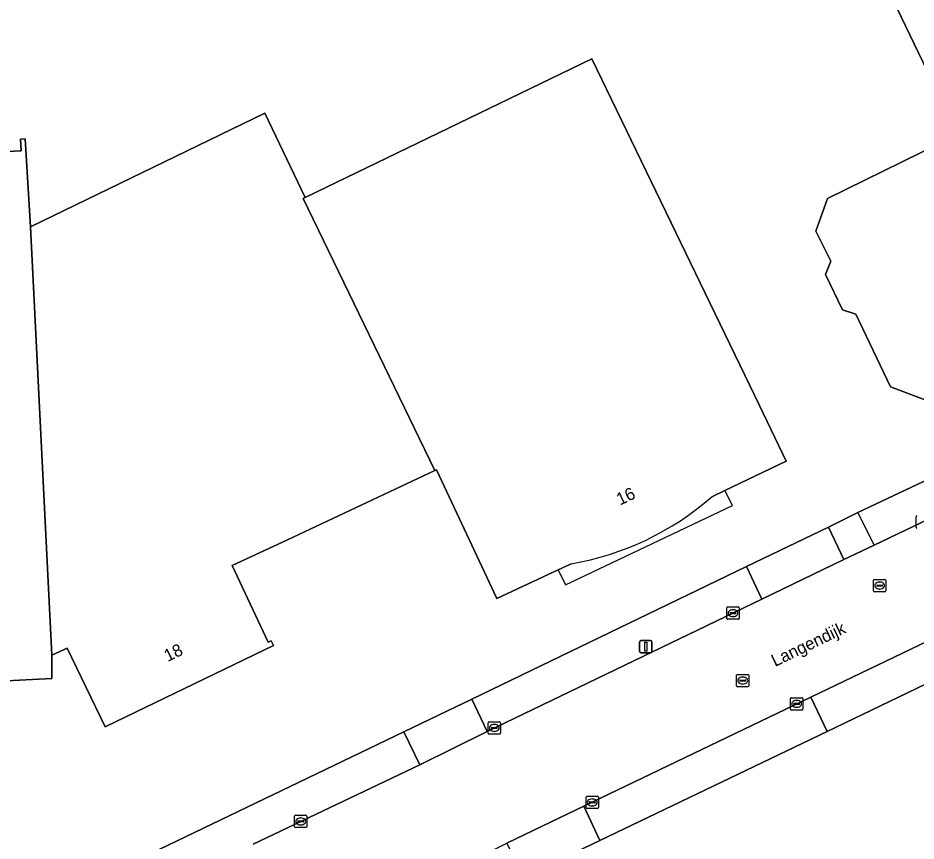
# Model space of a CAD drawing. Extents: x 157692 to 159674, y 381452 to 383291.
# Drawn here: x 158001.5 to 158074.3, y 381645.5 to 381712.2 of the extents above; entities that cross this region are included whole.
import ezdxf

# ---------------------------------------------------------------- set-up
doc = ezdxf.new("R2010")
doc.units = 0
for name, color, linetype in [('IMGEO_Erf', 7, 'Continuous'), ('IMGEO_Kolk', 7, 'Continuous'), ('IMGEO_Lichtmast', 7, 'Continuous'), ('IMGEO_Openbare_ruimte_label', 7, 'Continuous'), ('IMGEO_Pand', 7, 'Continuous'), ('IMGEO_Pand_nummerreeks', 7, 'Continuous'), ('IMGEO_Pand_overbouw', 7, 'Continuous'), ('IMGEO_Rijbaan_lokaal_gesloten', 7, 'Continuous'), ('IMGEO_Rioolput', 7, 'Continuous'), ('IMGEO_Voetpad_open', 7, 'Continuous')]:
    doc.layers.add(name, color=color, linetype=linetype)

msp = doc.modelspace()

# ---------------------------------------------------------------- linework, layer by layer
at = {"layer": 'IMGEO_Erf'}
for points in [[(158006.881, 381609.083), (158005.905, 381627.867), (158005.466, 381636.382), (158005.223, 381641.106), (158032.78, 381654.365), (158038.282, 381657.004), (158060.573, 381667.757), (158067.21, 381670.951), (158069.612, 381672.132), (158075.377, 381674.875), (158095.213, 381684.451), (158107.373, 381690.341), (158121.318, 381697.1), (158122.884, 381701.311), (158109.399, 381729.267), (158106.88, 381734.578), (158102.545, 381743.606), (158102.331, 381744.049), (158099.751, 381749.471), (158099.496, 381750), (158086.302, 381777.417), (158083.311, 381783.632), (158080.659, 381789.142)], [(158074.971, 381681.307), (158072.255, 381682.327), (158069.45, 381688.221), (158068.353, 381688.589), (158066.99, 381691.456), (158067.407, 381692.537), (158066.203, 381694.951), (158067.138, 381697.606), (158077.722, 381702.786), (158066.42, 381726.297), (158070.933, 381728.483), (158075.432, 381730.662)], [(158000, 381701.397), (158001.728, 381701.484), (158001.681, 381702.423), (158002.051, 381702.441), (158002.497, 381695.321), (158021.493, 381704.527), (158024.769, 381697.677), (158048.021, 381708.923), (158061.617, 381680.814)], [(158137.271, 381671.678), (158129.914, 381668.401), (158128.877, 381667.939), (158123.046, 381679.741), (158122.425, 381680.998), (158119.708, 381679.687), (158113.537, 381676.714), (158077.956, 381659.612), (158067.113, 381654.391), (158048.673, 381645.551), (158046.691, 381644.601), (158042.438, 381642.559), (158040.595, 381641.674), (158025.192, 381634.25)], [(158061.617, 381680.814), (158063.794, 381676.312), (158058.824, 381673.928), (158057.758, 381673.417)], [(158046.342, 381667.987), (158045.289, 381667.494), (158040.308, 381665.161), (158035.422, 381675.594), (158035.299, 381675.536), (158023.323, 381669.928), (158018.85, 381667.833), (158021.76, 381661.62), (158022.012, 381661.736), (158022.19, 381661.369), (158008.55, 381654.76), (158005.461, 381661.15), (158004.204, 381660.579), (158004.209, 381658.684), (158000, 381658.475)]]:
    msp.add_lwpolyline(points, dxfattribs=at)
msp.add_arc((158042.456, 381690.872), 23.213, 279.63682, 311.23921, dxfattribs=at)
at = {"layer": 'IMGEO_Kolk'}
for p, q in [((158074.323, 381670.949), (158074.323, 381671.801)), ((158058.972, 381663.554), (158058.972, 381664.406)), ((158059.047, 381664.48), (158059.899, 381664.48)), ((158059.231, 381663.974), (158059.231, 381663.986)), ((158059.669, 381663.937), (158059.271, 381663.937)), ((158059.274, 381664.023), (158059.672, 381664.023)), ((158059.46, 381664.26), (158059.485, 381664.26)), ((158059.715, 381663.986), (158059.715, 381663.974)), ((158059.973, 381664.406), (158059.973, 381663.554)), ((158059.899, 381663.48), (158059.047, 381663.48)), ((158059.483, 381663.7), (158059.458, 381663.7)), ((158064.136, 381656.198), (158064.136, 381657.05)), ((158064.211, 381657.124), (158065.063, 381657.124)), ((158064.395, 381656.618), (158064.395, 381656.63)), ((158064.833, 381656.581), (158064.435, 381656.581)), ((158064.438, 381656.667), (158064.836, 381656.667)), ((158064.624, 381656.904), (158064.649, 381656.904)), ((158064.879, 381656.63), (158064.879, 381656.618)), ((158065.137, 381657.05), (158065.137, 381656.198)), ((158065.063, 381656.124), (158064.211, 381656.124)), ((158064.647, 381656.344), (158064.622, 381656.344)), ((158039.611, 381654.246), (158039.611, 381655.098)), ((158039.686, 381655.172), (158040.538, 381655.172)), ((158040.612, 381655.098), (158040.612, 381654.246)), ((158039.87, 381654.666), (158039.87, 381654.678)), ((158040.308, 381654.629), (158039.91, 381654.629)), ((158039.913, 381654.715), (158040.311, 381654.715)), ((158040.122, 381654.392), (158040.097, 381654.392)), ((158040.099, 381654.952), (158040.124, 381654.952)), ((158040.354, 381654.678), (158040.354, 381654.666)), ((158040.538, 381654.172), (158039.686, 381654.172)), ((158047.554, 381648.207), (158047.554, 381649.059)), ((158047.629, 381649.133), (158048.481, 381649.133)), ((158047.813, 381648.627), (158047.813, 381648.639)), ((158048.251, 381648.59), (158047.853, 381648.59)), ((158047.856, 381648.676), (158048.254, 381648.676)), ((158048.042, 381648.913), (158048.067, 381648.913)), ((158048.297, 381648.639), (158048.297, 381648.627)), ((158048.555, 381649.059), (158048.555, 381648.207)), ((158048.481, 381648.133), (158047.629, 381648.133)), ((158048.065, 381648.353), (158048.04, 381648.353)), ((158023.907, 381646.663), (158023.907, 381647.515)), ((158023.982, 381647.589), (158024.834, 381647.589)), ((158024.166, 381647.083), (158024.166, 381647.095)), ((158024.209, 381647.132), (158024.607, 381647.132)), ((158024.395, 381647.369), (158024.42, 381647.369)), ((158024.65, 381647.095), (158024.65, 381647.083)), ((158024.908, 381647.515), (158024.908, 381646.663)), ((158024.834, 381646.589), (158023.982, 381646.589)), ((158024.604, 381647.046), (158024.206, 381647.046)), ((158024.418, 381646.809), (158024.393, 381646.809))]:
    msp.add_line(p, q, dxfattribs=at)
for points in [[(158074.323, 381670.949), (158074.323, 381671.801)], [(158058.972, 381663.554), (158058.972, 381664.406)], [(158059.047, 381664.48), (158059.899, 381664.48)], [(158059.973, 381664.406), (158059.973, 381663.554)], [(158059.899, 381663.48), (158059.047, 381663.48)], [(158064.136, 381656.198), (158064.136, 381657.05)], [(158064.211, 381657.124), (158065.063, 381657.124)], [(158065.137, 381657.05), (158065.137, 381656.198)], [(158065.063, 381656.124), (158064.211, 381656.124)], [(158039.611, 381654.246), (158039.611, 381655.098)], [(158039.686, 381655.172), (158040.538, 381655.172)], [(158040.612, 381655.098), (158040.612, 381654.246)], [(158040.538, 381654.172), (158039.686, 381654.172)], [(158047.554, 381648.207), (158047.554, 381649.059)], [(158047.629, 381649.133), (158048.481, 381649.133)], [(158048.555, 381649.059), (158048.555, 381648.207)], [(158048.481, 381648.133), (158047.629, 381648.133)], [(158023.907, 381646.663), (158023.907, 381647.515)], [(158023.982, 381647.589), (158024.834, 381647.589)], [(158024.908, 381647.515), (158024.908, 381646.663)], [(158024.834, 381646.589), (158023.982, 381646.589)]]:
    msp.add_lwpolyline(points, dxfattribs=at)
for centre, radius, start, end in [((158074.4, 381671.799), 0.0765, 91.55205, 178.44795), ((158074.4, 381671.799), 0.0765, 91.55205, 178.44795), ((158074.4, 381670.951), 0.0765, 181.55205, 268.44795), ((158074.4, 381670.951), 0.0765, 181.55205, 268.44795), ((158059.049, 381664.404), 0.0765, 91.55205, 178.44795), ((158059.049, 381664.404), 0.0765, 91.55205, 178.44795), ((158059.271, 381663.983), 0.0403, 85.87752, 175.75265), ((158059.268, 381663.973), 0.0366, 178.93798, 274.71019), ((158059.672, 381663.98), 0.043, 264.86636, 352.45326), ((158059.676, 381663.985), 0.0386, 1.73085, 96.63898), ((158059.897, 381664.404), 0.0765, 1.55205, 88.44795), ((158059.897, 381664.404), 0.0765, 1.55205, 88.44795), ((158059.049, 381663.556), 0.0765, 181.55205, 268.44795), ((158059.049, 381663.556), 0.0765, 181.55205, 268.44795), ((158059.897, 381663.556), 0.0765, 271.55205, 358.44795), ((158059.897, 381663.556), 0.0765, 271.55205, 358.44795), ((158064.213, 381657.048), 0.0765, 91.55205, 178.44795), ((158064.213, 381657.048), 0.0765, 91.55205, 178.44795), ((158064.435, 381656.627), 0.0403, 85.87752, 175.75265), ((158064.432, 381656.617), 0.0366, 178.93798, 274.71019), ((158064.836, 381656.624), 0.043, 264.86636, 352.45326), ((158064.84, 381656.629), 0.0386, 1.73085, 96.63898), ((158065.061, 381657.048), 0.0765, 1.55205, 88.44795), ((158065.061, 381657.048), 0.0765, 1.55205, 88.44795), ((158064.213, 381656.2), 0.0765, 181.55205, 268.44795), ((158064.213, 381656.2), 0.0765, 181.55205, 268.44795), ((158065.061, 381656.2), 0.0765, 271.55205, 358.44795), ((158065.061, 381656.2), 0.0765, 271.55205, 358.44795), ((158039.688, 381655.096), 0.0765, 91.55205, 178.44795), ((158039.688, 381655.096), 0.0765, 91.55205, 178.44795), ((158040.536, 381655.096), 0.0765, 1.55205, 88.44795), ((158040.536, 381655.096), 0.0765, 1.55205, 88.44795), ((158039.91, 381654.675), 0.0403, 85.87752, 175.75265), ((158039.907, 381654.665), 0.0366, 178.93798, 274.71019), ((158040.311, 381654.672), 0.043, 264.86636, 352.45326), ((158040.315, 381654.677), 0.0386, 1.73085, 96.63898), ((158039.688, 381654.248), 0.0765, 181.55205, 268.44795), ((158039.688, 381654.248), 0.0765, 181.55205, 268.44795), ((158040.536, 381654.248), 0.0765, 271.55205, 358.44795), ((158040.536, 381654.248), 0.0765, 271.55205, 358.44795), ((158047.631, 381649.057), 0.0765, 91.55205, 178.44795), ((158047.631, 381649.057), 0.0765, 91.55205, 178.44795), ((158047.853, 381648.636), 0.0403, 85.87752, 175.75265), ((158047.85, 381648.626), 0.0366, 178.93798, 274.71019), ((158048.254, 381648.633), 0.043, 264.86636, 352.45326), ((158048.258, 381648.638), 0.0386, 1.73085, 96.63898), ((158048.479, 381649.057), 0.0765, 1.55205, 88.44795), ((158048.479, 381649.057), 0.0765, 1.55205, 88.44795), ((158047.631, 381648.209), 0.0765, 181.55205, 268.44795), ((158047.631, 381648.209), 0.0765, 181.55205, 268.44795), ((158048.479, 381648.209), 0.0765, 271.55205, 358.44795), ((158048.479, 381648.209), 0.0765, 271.55205, 358.44795), ((158023.984, 381647.513), 0.0765, 91.55205, 178.44795), ((158023.984, 381647.513), 0.0765, 91.55205, 178.44795), ((158024.206, 381647.092), 0.0403, 85.87752, 175.75265), ((158024.203, 381647.082), 0.0366, 178.93798, 274.71019), ((158024.607, 381647.089), 0.043, 264.86636, 352.45326), ((158024.611, 381647.094), 0.0386, 1.73085, 96.63898), ((158024.832, 381647.513), 0.0765, 1.55205, 88.44795), ((158024.832, 381647.513), 0.0765, 1.55205, 88.44795), ((158023.984, 381646.665), 0.0765, 181.55205, 268.44795), ((158023.984, 381646.665), 0.0765, 181.55205, 268.44795), ((158024.832, 381646.665), 0.0765, 271.55205, 358.44795), ((158024.832, 381646.665), 0.0765, 271.55205, 358.44795)]:
    msp.add_arc(centre, radius, start, end, dxfattribs=at)
for centre, major_axis, ratio, start_param, end_param in [((158059.459, 381663.98), (-0.387, 0.002), 0.722429, 4.712389, 7.853982), ((158059.484, 381663.98), (-0.39, 0.002), 0.717154, 1.570796, 4.712389), ((158064.623, 381656.624), (-0.387, 0.002), 0.722429, 4.712389, 7.853982), ((158064.648, 381656.624), (-0.39, 0.002), 0.717154, 1.570796, 4.712389), ((158040.098, 381654.672), (-0.387, 0.002), 0.722429, 4.712389, 7.853982), ((158040.123, 381654.672), (-0.39, 0.002), 0.717154, 1.570796, 4.712389), ((158048.041, 381648.633), (-0.387, 0.002), 0.722429, 4.712389, 7.853982), ((158048.066, 381648.633), (-0.39, 0.002), 0.717154, 1.570796, 4.712389), ((158024.394, 381647.089), (-0.387, 0.002), 0.722429, 4.712389, 7.853982), ((158024.419, 381647.089), (-0.39, 0.002), 0.717154, 1.570796, 4.712389)]:
    msp.add_ellipse(centre, major_axis=major_axis, ratio=ratio, start_param=start_param, end_param=end_param, dxfattribs=at)
at = {"layer": 'IMGEO_Lichtmast'}
for p, q in [((158051.902, 381660.86), (158051.902, 381661.66)), ((158051.902, 381661.66), (158051.902, 381660.86)), ((158052.002, 381661.76), (158052.792, 381661.76)), ((158052.792, 381661.76), (158052.002, 381661.76)), ((158052.892, 381661.66), (158052.892, 381660.86)), ((158052.892, 381660.86), (158052.892, 381661.66)), ((158052.792, 381660.76), (158052.002, 381660.76)), ((158052.002, 381660.76), (158052.792, 381660.76))]:
    msp.add_line(p, q, dxfattribs=at)
msp.add_lwpolyline([(158052.322, 381661.635), (158052.472, 381661.635), (158052.472, 381660.885), (158052.322, 381660.885), (158052.322, 381661.635)], dxfattribs=at)
for centre, start, end in [((158052.002, 381661.66), 90, 180), ((158052.002, 381661.66), 90, 180), ((158052.792, 381661.66), 0, 90), ((158052.792, 381661.66), 360, 90), ((158052.002, 381660.86), 180, 270), ((158052.002, 381660.86), 180, 270), ((158052.792, 381660.86), 270, 0), ((158052.792, 381660.86), 270, 0)]:
    msp.add_arc(centre, 0.1, start, end, dxfattribs=at)
at = {"layer": 'IMGEO_Pand'}
for points in [[(158075.432, 381730.662), (158070.933, 381728.483), (158066.42, 381726.297), (158077.722, 381702.786), (158067.138, 381697.606), (158066.203, 381694.951), (158067.407, 381692.537), (158066.99, 381691.456), (158068.353, 381688.589), (158069.45, 381688.221), (158072.255, 381682.327), (158074.971, 381681.307)], [(158057.758, 381673.417), (158058.824, 381673.928), (158063.794, 381676.312), (158061.617, 381680.814), (158048.021, 381708.923), (158024.769, 381697.677), (158024.612, 381697.601), (158035.299, 381675.536), (158035.422, 381675.594), (158040.308, 381665.161), (158045.289, 381667.494), (158046.342, 381667.987)], [(158000, 381658.475), (158004.209, 381658.684), (158004.204, 381660.579), (158002.497, 381695.321), (158002.051, 381702.441), (158001.681, 381702.423), (158001.728, 381701.484), (158000, 381701.397)]]:
    msp.add_lwpolyline(points, dxfattribs=at)
msp.add_lwpolyline([(158024.769, 381697.677), (158021.493, 381704.527), (158002.497, 381695.321), (158004.204, 381660.579), (158005.461, 381661.15), (158008.55, 381654.76), (158022.19, 381661.369), (158022.012, 381661.736), (158021.76, 381661.62), (158018.85, 381667.833), (158023.323, 381669.928), (158035.299, 381675.536), (158024.612, 381697.601)], close=True, dxfattribs=at)
msp.add_arc((158042.456, 381690.872), 23.213, 279.63682, 311.23921, dxfattribs=at)
at = {"layer": 'IMGEO_Pand_overbouw'}
for points in [[(158046.342, 381667.987), (158045.289, 381667.494), (158045.883, 381666.265), (158059.433, 381672.697), (158058.824, 381673.928)], [(158058.824, 381673.928), (158057.758, 381673.417)]]:
    msp.add_lwpolyline(points, dxfattribs=at)
msp.add_arc((158042.456, 381690.872), 23.213, 279.63682, 311.23921, dxfattribs=at)
at = {"layer": 'IMGEO_Rijbaan_lokaal_gesloten'}
for points in [[(158122.546, 381694.375), (158120.418, 381693.339), (158076.639, 381672.23), (158070.922, 381669.494), (158068.454, 381668.331), (158061.817, 381665.104), (158039.529, 381654.389), (158034.067, 381651.688), (158020.546, 381645.249)], [(158023.865, 381637.038), (158039.259, 381644.417), (158041.132, 381645.32), (158045.41, 381647.382), (158047.38, 381648.329), (158065.777, 381657.175), (158076.593, 381662.346), (158112.226, 381679.488)]]:
    msp.add_lwpolyline(points, dxfattribs=at)
at = {"layer": 'IMGEO_Rioolput'}
for p, q in [((158070.872, 381665.79), (158070.872, 381666.642)), ((158070.947, 381666.716), (158071.799, 381666.716)), ((158071.131, 381666.21), (158071.131, 381666.222)), ((158071.569, 381666.173), (158071.171, 381666.173)), ((158071.174, 381666.259), (158071.572, 381666.259)), ((158071.36, 381666.496), (158071.385, 381666.496)), ((158071.615, 381666.222), (158071.615, 381666.21)), ((158071.873, 381666.642), (158071.873, 381665.79)), ((158071.799, 381665.716), (158070.947, 381665.716)), ((158071.383, 381665.936), (158071.358, 381665.936)), ((158059.766, 381658.085), (158059.766, 381658.937)), ((158059.841, 381659.011), (158060.693, 381659.011)), ((158060.254, 381658.791), (158060.279, 381658.791)), ((158060.767, 381658.937), (158060.767, 381658.085)), ((158060.693, 381658.011), (158059.841, 381658.011)), ((158060.025, 381658.505), (158060.025, 381658.517)), ((158060.463, 381658.468), (158060.065, 381658.468)), ((158060.068, 381658.554), (158060.466, 381658.554)), ((158060.277, 381658.231), (158060.252, 381658.231)), ((158060.509, 381658.517), (158060.509, 381658.505))]:
    msp.add_line(p, q, dxfattribs=at)
for points in [[(158070.872, 381665.79), (158070.872, 381666.642)], [(158070.947, 381666.716), (158071.799, 381666.716)], [(158071.873, 381666.642), (158071.873, 381665.79)], [(158071.799, 381665.716), (158070.947, 381665.716)], [(158059.766, 381658.085), (158059.766, 381658.937)], [(158059.841, 381659.011), (158060.693, 381659.011)], [(158060.767, 381658.937), (158060.767, 381658.085)], [(158060.693, 381658.011), (158059.841, 381658.011)]]:
    msp.add_lwpolyline(points, dxfattribs=at)
for centre, radius, start, end in [((158070.949, 381666.64), 0.0765, 91.55205, 178.44795), ((158070.949, 381666.64), 0.0765, 91.55205, 178.44795), ((158071.171, 381666.219), 0.0403, 85.87752, 175.75265), ((158071.168, 381666.209), 0.0366, 178.93798, 274.71019), ((158071.572, 381666.216), 0.043, 264.86636, 352.45326), ((158071.576, 381666.221), 0.0386, 1.73085, 96.63898), ((158071.797, 381666.64), 0.0765, 1.55205, 88.44795), ((158071.797, 381666.64), 0.0765, 1.55205, 88.44795), ((158070.949, 381665.792), 0.0765, 181.55205, 268.44795), ((158070.949, 381665.792), 0.0765, 181.55205, 268.44795), ((158071.797, 381665.792), 0.0765, 271.55205, 358.44795), ((158071.797, 381665.792), 0.0765, 271.55205, 358.44795), ((158059.843, 381658.935), 0.0765, 91.55205, 178.44795), ((158059.843, 381658.935), 0.0765, 91.55205, 178.44795), ((158060.691, 381658.935), 0.0765, 1.55205, 88.44795), ((158060.691, 381658.935), 0.0765, 1.55205, 88.44795), ((158059.843, 381658.087), 0.0765, 181.55205, 268.44795), ((158059.843, 381658.087), 0.0765, 181.55205, 268.44795), ((158060.065, 381658.514), 0.0403, 85.87752, 175.75265), ((158060.062, 381658.504), 0.0366, 178.93798, 274.71019), ((158060.466, 381658.511), 0.043, 264.86636, 352.45326), ((158060.47, 381658.516), 0.0386, 1.73085, 96.63898), ((158060.691, 381658.087), 0.0765, 271.55205, 358.44795), ((158060.691, 381658.087), 0.0765, 271.55205, 358.44795)]:
    msp.add_arc(centre, radius, start, end, dxfattribs=at)
for centre, major_axis, ratio, start_param, end_param in [((158071.359, 381666.216), (-0.387, 0.002), 0.722429, 4.712389, 7.853982), ((158071.384, 381666.216), (-0.39, 0.002), 0.717154, 1.570796, 4.712389), ((158060.253, 381658.511), (-0.387, 0.002), 0.722429, 4.712389, 7.853982), ((158060.278, 381658.511), (-0.39, 0.002), 0.717154, 1.570796, 4.712389)]:
    msp.add_ellipse(centre, major_axis=major_axis, ratio=ratio, start_param=start_param, end_param=end_param, dxfattribs=at)
at = {"layer": 'IMGEO_Voetpad_open'}
for points in [[(158069.612, 381672.132), (158070.922, 381669.494), (158076.639, 381672.23), (158075.377, 381674.875)], [(158070.922, 381669.494), (158069.612, 381672.132), (158067.21, 381670.951), (158068.454, 381668.331)], [(158060.573, 381667.757), (158061.817, 381665.104), (158068.454, 381668.331), (158067.21, 381670.951)], [(158038.282, 381657.004), (158039.529, 381654.389), (158061.817, 381665.104), (158060.573, 381667.757)], [(158065.777, 381657.175), (158067.113, 381654.391), (158077.956, 381659.612), (158076.593, 381662.346)], [(158032.78, 381654.365), (158034.067, 381651.688), (158039.529, 381654.389), (158038.282, 381657.004)], [(158067.113, 381654.391), (158065.777, 381657.175), (158047.38, 381648.329), (158048.673, 381645.551)], [(158046.691, 381644.601), (158048.673, 381645.551), (158047.38, 381648.329), (158045.41, 381647.382), (158041.132, 381645.32), (158042.438, 381642.559)]]:
    msp.add_lwpolyline(points, close=True, dxfattribs=at)
msp.add_lwpolyline([(158020.546, 381645.249), (158034.067, 381651.688), (158032.78, 381654.365), (158005.223, 381641.106), (158005.466, 381636.382), (158011.191, 381635.911)], dxfattribs=at)

# ---------------------------------------------------------------- texts
at = {"layer": 'IMGEO_Openbare_ruimte_label'}
msp.add_text('Langendijk', height=1, rotation=25.66788, dxfattribs=at).set_placement((158062.883, 381659.61))
at = {"layer": 'IMGEO_Pand_nummerreeks'}
for s, rotation, p in [('16', 25.39806, (158050.305, 381672.698)), ('18', 25.85162, (158013.611, 381660.012))]:
    msp.add_text(s, height=1, rotation=rotation, dxfattribs=at).set_placement(p)

doc.saveas('drawing.dxf')
